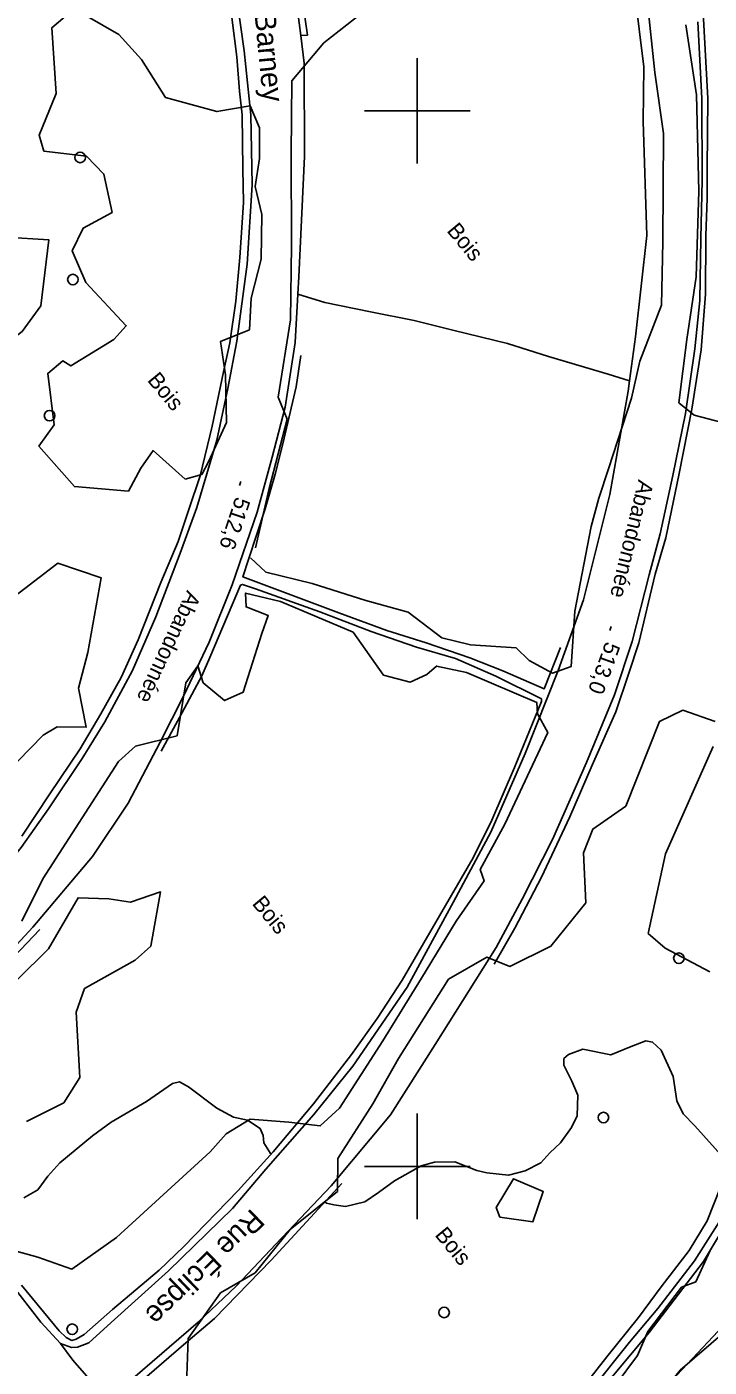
# Model space of a CAD drawing. Extents: x 347312 to 350503, y 6073086 to 6076432.
# Drawn here: x 349026 to 349155.3, y 6074362 to 6074615.9 of the extents above; entities that cross this region are included whole.
import ezdxf

# ---------------------------------------------------------------- set-up
doc = ezdxf.new("R2010")
doc.units = 0
for name, color, linetype in [('Level 19', 7, 'Continuous'), ('Level 2', 7, 'Continuous'), ('Level 21', 7, 'Continuous'), ('Level 22', 7, 'Continuous'), ('Level 3', 7, 'Continuous'), ('Level 36', 7, 'Continuous'), ('Level 44', 7, 'Continuous'), ('Level 61', 7, 'Continuous')]:
    doc.layers.add(name, color=color, linetype=linetype)

msp = doc.modelspace()

# ---------------------------------------------------------------- linework, layer by layer
at = {"layer": 'Level 19'}
msp.add_lwpolyline([(349003.22, 6074562.4), (349007.03, 6074561.31), (349012.63, 6074560.12), (349022, 6074557.46), (349024.04, 6074557.36), (349025.14, 6074558.21), (349028.67, 6074563.07), (349030.21, 6074575.55), (349022.03, 6074576.05), (349021.08, 6074569.28), (349019.31, 6074567.34), (349016.47, 6074566.23), (349011.07, 6074566.38), (349004.09, 6074567.23)], dxfattribs=at)
at = {"layer": 'Level 2'}
for points in [[(349117.28, 6074398.32), (349120.46, 6074399.19), (349123.39, 6074400.67), (349125.12, 6074402.58), (349127.13, 6074404.48), (349129.22, 6074407.39), (349130.3, 6074409.57), (349130.42, 6074413.48), (349129.29, 6074416.17), (349127.75, 6074419.18), (349127.76, 6074420.42), (349128.68, 6074421.23), (349131.36, 6074422.21), (349136.66, 6074421.12), (349140.55, 6074422.75), (349143.3, 6074423.8), (349144.59, 6074423.56), (349146.23, 6074422), (349148.52, 6074417.05), (349149.16, 6074412.44), (349150.37, 6074409.96), (349152.62, 6074407.7), (349158.09, 6074401.59)], [(349025.44, 6074394.05), (349028.08, 6074395.54), (349030, 6074398.17), (349032.28, 6074400.71), (349038.44, 6074405.81), (349042.03, 6074408.41), (349048.68, 6074412.32), (349053.63, 6074415.69), (349054.97, 6074416.03), (349056.64, 6074415.05), (349062.04, 6074411.05), (349065.2, 6074409.31), (349067.85, 6074408.77), (349070.21, 6074407.16), (349070.78, 6074405.89), (349070.91, 6074404.5), (349072.21, 6074402.44), (349072.3, 6074402.35)], [(349082.52, 6074393.28), (349082.81, 6074393.07), (349084.22, 6074392.7), (349086.38, 6074392.41), (349090.07, 6074393.32), (349092.66, 6074395.04), (349095.71, 6074397.3), (349100.77, 6074400.09), (349103.28, 6074400.79), (349107.14, 6074400.89), (349111.31, 6074399.23), (349113.18, 6074398.81), (349117.28, 6074398.32)], [(349157.6, 6074396.4), (349154.91, 6074389.68), (349151.49, 6074384.1), (349146.24, 6074377.19), (349141.93, 6074371.37), (349135.92, 6074363.93), (349129.73, 6074356.06), (349126.66, 6074352.42)]]:
    msp.add_lwpolyline(points, dxfattribs=at)
at = {"layer": 'Level 21'}
for points in [[(349141.21, 6074622.16), (349142.91, 6074608.34), (349142.78, 6074597.96), (349143.48, 6074576.36), (349141.35, 6074557.15), (349140.24, 6074548.86), (349139.97, 6074546.86), (349136.5, 6074527.29), (349131.49, 6074507.33), (349126.69, 6074493.96), (349120.45, 6074478.25), (349113.96, 6074463.31), (349106.85, 6074450.11), (349098.06, 6074433.99), (349087.81, 6074418.99), (349080.39, 6074409.81), (349071.32, 6074399.48), (349064.99, 6074392.05), (349052.85, 6074380.19), (349042.01, 6074370.46), (349037.76, 6074366.58), (349035.61, 6074365.75), (349034.47, 6074365.69), (349032.4, 6074366.44)], [(349065.95, 6074620.36), (349067.18, 6074611.34), (349068.44, 6074599.23), (349068.69, 6074585.99), (349067.76, 6074570.92), (349065.81, 6074556.36), (349064.09, 6074547.36), (349062.02, 6074537.62), (349058.21, 6074524.83), (349055.09, 6074516.17), (349050.45, 6074504.11), (349046.02, 6074493.97), (349040.8, 6074484.23), (349036.52, 6074477.31), (349030.11, 6074467.78), (349024.92, 6074460.4), (349016, 6074449.58), (349007.7, 6074441.09), (349000.83, 6074433.65), (348994.6, 6074428.71), (348990.99, 6074425.67), (348988.85, 6074424.1), (348987.26, 6074424.04), (348985.56, 6074424.36)], [(348995.92, 6074411.54), (348995.75, 6074413.28), (348996.02, 6074414.94), (348996.95, 6074416.25), (349004.1, 6074422.34), (349012.37, 6074430.05), (349021.05, 6074438.71), (349027.19, 6074445.3), (349038.46, 6074458.7), (349045.2, 6074468.81), (349051.27, 6074480.4), (349055.7, 6074489.11), (349060.59, 6074499.33), (349064.93, 6074510.22), (349069.67, 6074523.94), (349072.54, 6074534.35), (349074.96, 6074543.85), (349076.88, 6074556.12), (349077.4, 6074565.29), (349077.58, 6074568.57), (349078.61, 6074591.34), (349078.57, 6074609), (349077.91, 6074614.25), (349077.31, 6074619.06)], [(349046.09, 6074359.79), (349058.49, 6074370.52), (349065.74, 6074377.37), (349073.2, 6074385.3), (349083.72, 6074396.33), (349094.9, 6074409.8), (349103.37, 6074423.07), (349114.97, 6074441.48), (349119.9, 6074450.65), (349125.62, 6074461.93), (349132.08, 6074476.54), (349137.37, 6074489.34), (349140.7, 6074499.45), (349143.97, 6074512.06), (349146.04, 6074519.82), (349148.4, 6074530.92), (349150.81, 6074542.67), (349152.58, 6074554.93), (349153.54, 6074564.03), (349153.76, 6074575.9), (349153.97, 6074586.8), (349153.94, 6074602.31), (349153.16, 6074616.83)], [(349160.15, 6074391.89), (349154.22, 6074381.96), (349143.95, 6074368.53), (349133.62, 6074356.25), (349125.31, 6074347.01), (349113.24, 6074334.01), (349099.29, 6074320.69), (349088.86, 6074311.76), (349085.03, 6074308.54), (349083.25, 6074307.72)], [(349028.7, 6074370.47), (349020.8, 6074380.58)], [(349040.82, 6074356.33), (349034.71, 6074363.28), (349032.4, 6074366.44), (349028.7, 6074370.47)], [(349092.64, 6074299.97), (349098.16, 6074306.64), (349105.89, 6074314.95), (349120.12, 6074329.02), (349129.46, 6074336.65), (349136.93, 6074345.48), (349147.29, 6074358.46), (349157, 6074368.8)]]:
    msp.add_lwpolyline(points, dxfattribs=at)
at = {"layer": 'Level 22'}
for points in [[(349138.87, 6074639.45), (349137.27, 6074639.02), (349136.88, 6074641.56), (349135.62, 6074642.7), (349134.51, 6074643.12), (349133.16, 6074643.12), (349122.45, 6074641.06), (349107.91, 6074638.43), (349097.61, 6074636.41), (349085.27, 6074634.04), (349078.35, 6074632.75), (349077.48, 6074632.17), (349076.88, 6074631.36), (349077.45, 6074626.54), (349079.18, 6074614.31), (349077.91, 6074614.25)], [(349150.26, 6074636.56), (349151.91, 6074636.75), (349152.83, 6074628.98), (349153.63, 6074623.68), (349154.2, 6074618.58), (349155.08, 6074602.32), (349154.9, 6074589.04), (349154.94, 6074583.42), (349154.69, 6074576.34), (349154.62, 6074565.28), (349153.78, 6074554.69), (349152.03, 6074543.5), (349149.61, 6074531.3), (349147.07, 6074519.07), (349145.08, 6074512.2), (349141.98, 6074499.21), (349140.09, 6074493.48), (349137.61, 6074486.12), (349133.14, 6074476.04), (349128.89, 6074466.23), (349123.52, 6074454.8), (349118.46, 6074445.16), (349114.6, 6074438.3)], [(349064.88, 6074617.67), (349065.83, 6074610.23), (349066.3, 6074603.74), (349066.82, 6074599.26), (349066.96, 6074589.02), (349067.06, 6074582.61), (349066.37, 6074572.2), (349065.62, 6074563.94), (349064.48, 6074556.04), (349063.31, 6074550.52), (349061.16, 6074540.25), (349058.87, 6074530.85), (349056.72, 6074524.44), (349054.69, 6074518.43), (349051.44, 6074510.64), (349047.11, 6074499.75), (349043.88, 6074492.66), (349040.05, 6074485.75), (349036.16, 6074479.09), (349030.38, 6074470.61), (349025.05, 6074462.58)], [(349077.4, 6074565.29), (349082.5, 6074563.69), (349091.15, 6074561.92), (349099.4, 6074560.26), (349107.02, 6074558.36), (349117.07, 6074555.89), (349124.84, 6074553.45), (349136.17, 6074550.09), (349140.24, 6074548.86)], [(349127.16, 6074498.29), (349124.07, 6074490.5), (349116.23, 6074493.92), (349109.94, 6074496.38), (349101.72, 6074499.18), (349094.24, 6074501.55), (349085.12, 6074504.88), (349075.05, 6074508.7), (349066.96, 6074511.69), (349068.02, 6074515), (349071.19, 6074524.6), (349073.06, 6074531.16), (349074.5, 6074536.89), (349077.03, 6074547.7), (349077.91, 6074553.66)], [(349024.99, 6074377.51), (349032.13, 6074368.87), (349033.47, 6074367.6), (349034.52, 6074367.05), (349035.36, 6074367.3), (349036.9, 6074368.15), (349042.24, 6074372.87), (349051.13, 6074380.35), (349055.8, 6074384.81), (349066.04, 6074395.45), (349072.68, 6074402.76), (349080.34, 6074411.83), (349087.57, 6074421.23), (349092.4, 6074428), (349097.16, 6074435.31), (349110.57, 6074458.46), (349114.13, 6074465.59), (349118.44, 6074475.61), (349123.53, 6074488.09), (349123.57, 6074488.58), (349114.91, 6074492.89), (349107.23, 6074496.21), (349099.85, 6074498.37), (349091.27, 6074501.32), (349081.57, 6074505.06), (349069.34, 6074509.4), (349066.88, 6074510.27), (349066.5, 6074510.1), (349064.03, 6074504.33), (349060.69, 6074496.39), (349059.16, 6074492.92), (349054.92, 6074485.06), (349051.47, 6074478.69)], [(349028.49, 6074444.91), (349021.19, 6074437.2)], [(349085.74, 6074396.76), (349072.35, 6074382.27), (349061.59, 6074371.19), (349056.17, 6074366.55), (349046.92, 6074358.62)], [(349132.45, 6074356.99), (349140.19, 6074366.72), (349145.56, 6074373.11), (349152.55, 6074382.13), (349158.46, 6074391.45)]]:
    msp.add_lwpolyline(points, dxfattribs=at)
at = {"layer": 'Level 3'}
for p, q in [((349066.55, 6074529.75), (349066.3, 6074528.99)), ((349136.73, 6074502.3), (349136.46, 6074501.55))]:
    msp.add_line(p, q, dxfattribs=at)
at = {"layer": 'Level 36'}
for centre in [(349036.13, 6074591.17), (349034.76, 6074568.02), (349030.34, 6074542.24), (349149.57, 6074439.44), (349135.27, 6074409.26), (349105.09, 6074372.33), (349034.63, 6074369.15)]:
    msp.add_circle(centre, 1, dxfattribs=at)
at = {"layer": 'Level 44'}
for points in [[(349069.36, 6074517.19), (349071.93, 6074528.46), (349075.36, 6074541.6), (349073.67, 6074545.77), (349076, 6074560.41), (349076.2, 6074574.55), (349076.08, 6074591.84), (349076.22, 6074605.69), (349082.33, 6074612.89), (349093.94, 6074622.06)], [(349056.03, 6074530.19), (349049.95, 6074535.63), (349047.62, 6074532.31), (349045.28, 6074527.92), (349035.04, 6074528.81), (349028.33, 6074536.44), (349031.22, 6074540.53), (349030, 6074550.23), (349032.82, 6074552.6), (349034.38, 6074551.65), (349042.51, 6074556.68), (349044.86, 6074559.27), (349037.21, 6074567.48), (349034.61, 6074573.44), (349036.7, 6074577.77), (349042.2, 6074580.74), (349040.62, 6074588.02), (349037.3, 6074591.43), (349029.27, 6074592.38), (349028.38, 6074595.41), (349031.6, 6074603.26), (349030.78, 6074615.73), (349035.02, 6074619.31), (349043.46, 6074614.46), (349047.73, 6074609.73), (349052.28, 6074602.52), (349062.05, 6074599.86), (349068.37, 6074600.95), (349070.09, 6074596.75), (349070.12, 6074590.99), (349069.27, 6074585.68), (349070.53, 6074580.38), (349070.45, 6074571.88), (349068.5, 6074564.5), (349068.21, 6074558.51), (349062.72, 6074556.31), (349063.65, 6074550), (349063.85, 6074540.96), (349060.52, 6074533.63), (349059.16, 6074531.12), (349056.03, 6074530.19)], [(349143.58, 6074621.09), (349145.01, 6074607.24), (349146.64, 6074595.73), (349146.56, 6074575.2), (349146.27, 6074563.16), (349142.19, 6074552.55), (349140.62, 6074545.56), (349136.23, 6074532.18), (349134.39, 6074526.62), (349132.97, 6074521.22), (349129.84, 6074505.21), (349129.14, 6074494.71), (349125.6, 6074493.43), (349121.2, 6074495.87), (349118.73, 6074498.25), (349110.12, 6074498.83), (349104.67, 6074500.12), (349098.3, 6074505.01), (349090.28, 6074507.24), (349080.07, 6074510.41), (349071.3, 6074512.6), (349068.42, 6074515.33)], [(349161.89, 6074539.85), (349152.45, 6074542.31), (349149.55, 6074544.69), (349151.11, 6074556.66), (349152.82, 6074568.57), (349153.35, 6074584.75), (349152.94, 6074603.04), (349150.9, 6074616.3)], [(349029.14, 6074481.68), (349019.46, 6074471.88), (349015.25, 6074473.91), (349001.87, 6074484.35), (348997.78, 6074490.4), (348999.07, 6074493), (349003.09, 6074494.19), (349007.64, 6074497.64), (349009.45, 6074498.71), (349017.65, 6074490.39), (349022.26, 6074494.57), (349021.62, 6074502.32), (349022.09, 6074506.79), (349031.9, 6074514.29), (349040.09, 6074511.53), (349037.56, 6074497.34), (349035.84, 6074490.62), (349037.25, 6074483.22), (349031.79, 6074483.3), (349029.14, 6074481.68)], [(349025.08, 6074446.45), (349029.07, 6074454.47), (349043.37, 6074476.74), (349046.64, 6074479.65), (349054.5, 6074481.59), (349056.18, 6074491.59), (349058.42, 6074494.83), (349059.46, 6074491.63), (349063.5, 6074488.25), (349066.99, 6074489.83), (349070.57, 6074500.98), (349071.77, 6074504.4), (349067.57, 6074505.99), (349067.47, 6074508.62), (349074.07, 6074507), (349087.84, 6074501.2), (349093.61, 6074493.1), (349098.65, 6074491.76), (349101.8, 6074493.21), (349103.67, 6074494.78), (349109.32, 6074493.56), (349122.67, 6074487.89), (349122.81, 6074485.75), (349124.71, 6074482.23), (349116.58, 6074464.87), (349111.92, 6074456.28), (349112.7, 6074454.09), (349107.39, 6074446.46), (349100.81, 6074435.67), (349093.5, 6074423.81), (349085.27, 6074411.03), (349081.63, 6074407.67), (349075.68, 6074408.37), (349068.34, 6074408.96), (349063.78, 6074406.17), (349060.78, 6074402.79)], [(349056.28, 6074358.57), (349056.6, 6074367.4), (349062.75, 6074376.02), (349069.27, 6074379.86), (349075.95, 6074388.03), (349084.89, 6074395.25), (349084.97, 6074401.48), (349091.61, 6074411.87), (349096.44, 6074420.44), (349105.91, 6074435.46), (349113.21, 6074439.65), (349117.55, 6074437.89), (349125.31, 6074441.71), (349131.91, 6074449.96), (349131.51, 6074459.39), (349133.29, 6074463.9), (349139.55, 6074468.26), (349145.93, 6074484.31), (349150.29, 6074486.47), (349156.47, 6074484.3)], [(349156.06, 6074479.59), (349147.01, 6074459.2), (349143.73, 6074444.13), (349146.99, 6074441.32), (349155.42, 6074436.84)], [(349025.95, 6074408.51), (349033.02, 6074412.05), (349036.06, 6074416.87), (349035.4, 6074429.24), (349036.94, 6074433.7), (349046.54, 6074439.07), (349049.55, 6074441.75), (349051.38, 6074452.02), (349045.67, 6074450.07), (349041.58, 6074450.7), (349035.74, 6074450.9), (349030.14, 6074441.22), (349012.27, 6074423.62)], [(349060.78, 6074402.79), (349043.04, 6074386.52), (349034.54, 6074380.56), (349028.08, 6074382.79), (349022.85, 6074384.25)], [(349115.62, 6074390.38), (349121.91, 6074389.52), (349123.87, 6074395.22), (349118.21, 6074397.66), (349114.97, 6074392.23), (349115.62, 6074390.38)], [(349155.53, 6074384.05), (349152.77, 6074378.13), (349150.07, 6074377.14), (349143.71, 6074368.72), (349141.76, 6074364.17), (349137.47, 6074358.47), (349134.13, 6074357.38), (349131.14, 6074355.68), (349130.56, 6074354.3), (349131.52, 6074353.68), (349131.24, 6074352.4), (349124.56, 6074344.97), (349122.4, 6074342.71), (349120.36, 6074339.42), (349117.09, 6074336.52), (349114.88, 6074336.81)], [(349132.61, 6074340.49), (349141.77, 6074351.42), (349149.82, 6074361.41), (349158.41, 6074368.78)]]:
    msp.add_lwpolyline(points, dxfattribs=at)
at = {"layer": 'Level 61'}
for p, q in [((349100, 6074610), (349100, 6074590)), ((349090, 6074600), (349110, 6074600)), ((349100, 6074410), (349100, 6074390)), ((349090, 6074400), (349110, 6074400))]:
    msp.add_line(p, q, dxfattribs=at)

# ---------------------------------------------------------------- texts
at = {"layer": 'Level 21'}
for s, height, rotation, p in [('Rue Barney', 4, 275.5246, (349068.07, 6074629.66)), ('Abandonnée', 3, 256.2531, (349141.92, 6074530.23)), ('Abandonnée', 3, 245.0025, (349056.4, 6074509.29)), ('Rue Éclipse', 4, 224.068, (349068.62, 6074392.17))]:
    msp.add_text(s, height=height, rotation=rotation, dxfattribs=at).set_placement(p)
at = {"layer": 'Level 3'}
for s, rotation, p in [('512,6', 251.623, (349065.61, 6074527.03)), ('513,0', 250.1314, (349135.72, 6074499.6))]:
    msp.add_text(s, height=3, rotation=rotation, dxfattribs=at).set_placement(p)
at = {"layer": 'Level 44'}
for p in [(349105.47, 6074577.23), (349048.73, 6074548.91), (349068.57, 6074449.74), (349103.2, 6074386.98)]:
    msp.add_text('Bois', height=3, rotation=309.568, dxfattribs=at).set_placement(p)

doc.saveas('drawing.dxf')
